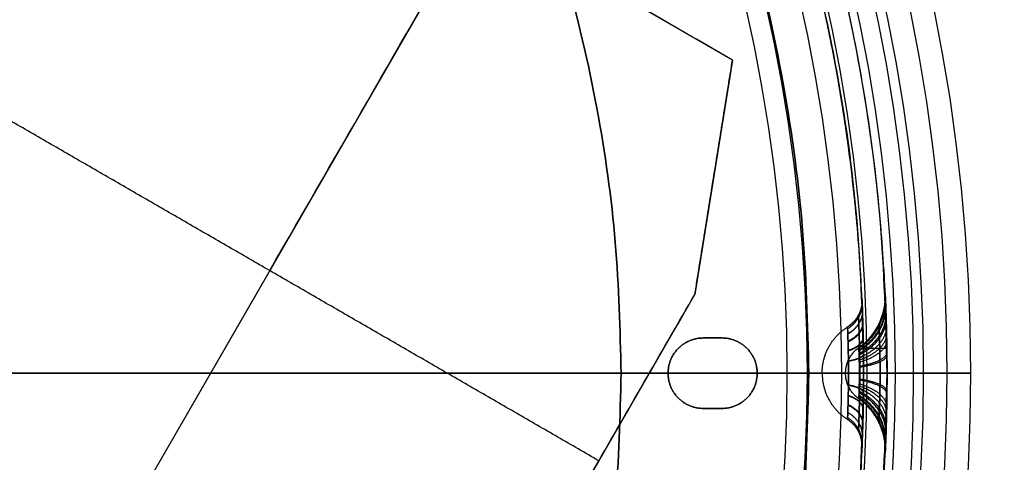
# Model space of a CAD drawing. Header units: millimetres. Extents: x -657 to 864, y -831 to 851.
# Tile 481 of 656: x 312 to 364, y -6 to 18. Entities that reach past the tile are written whole.
import ezdxf

# ---------------------------------------------------------------- set-up
doc = ezdxf.new("R2010")
doc.units = ezdxf.units.MM
doc.layers.add('Default', color=7, linetype='Continuous', true_color=0x000000)

# ---------------------------------------------------------------- blocks, each defined once
blk = doc.blocks.new('LED_DRIVER_CE')
at = {"layer": 'Default'}
for p, q in [((12, -17.5, -67.5), (12, 17.5, -67.5)), ((0, 0, -67.5), (0, 0, 69.55)), ((28, 0, -39.5), (28, 0, 39.5)), ((13.576, -17.5, -67.5), (13.576, -22.5, -52.5)), ((25.877, -20, -60), (0, -20, -60)), ((14, -22.5, 64.5), (14, -22.5, -52.5))]:
    blk.add_line(p, q, dxfattribs=at)
at = {"layer": 'Default', "extrusion": (0, -1, 0)}
blk.add_arc((-72, -39.5, -22.5), 100, 352.53041, 0, dxfattribs=at)
at = {"layer": 'Default', "extrusion": (0, 1, 0)}
for centre, end in [((72, -39.5), 196.2602), ((72, -39.5, -22.5), 187.46959)]:
    blk.add_arc(centre, 100, 180, end, dxfattribs=at)
at = {"layer": 'Default'}
for points, degree in [([(0, 22.5, -52.5), (0, 22.5, 6), (0, 22.5, 64.5)], 2), ([(28, -22.5, -39.5), (28, 0, -39.5), (28, 22.5, -39.5)], 2), ([(0, -17.5, -67.5), (0, 0, -67.5), (0, 17.5, -67.5)], 2), ([(24, -17.5, -67.5), (24, 0, -67.5), (24, 17.5, -67.5)], 2), ([(0, -17.5, -67.5), (12, -17.5, -67.5), (24, -17.5, -67.5)], 2), ([(0, -22.5, -52.5), (0, -20, -60), (0, -17.5, -67.5)], 2), ([(27.151, -22.5, -52.5), (26.486, -20.809, -57.573), (25.437, -19.142, -62.573), (24, -17.5, -67.5)], 3), ([(0, -22.5, 64.5), (0, -22.5, 6), (0, -22.5, -52.5)], 2), ([(0, -22.5, -52.5), (13.576, -22.5, -52.5), (27.151, -22.5, -52.5)], 2), ([(28, -22.5, 39.5), (28, -22.5), (28, -22.5, -39.5)], 2)]:
    blk.add_open_spline(points, degree=degree, dxfattribs=at)

msp = doc.modelspace()

# ---------------------------------------------------------------- linework, layer by layer
at = {"layer": 'Default', "color": 18, "true_color": 0x000000}
for centre, radius in [((267.302, -0.985, 786.549), 95), ((267.302, -0.985, 786.679), 93.757), ((267.302, -0.985, 786.81), 92.514), ((267.302, -0.985, 757.914), 91.99), ((267.302, -0.985, 772.657), 91.026), ((267.302, -0.985, 758.504), 89.539), ((267.302, -0.985, 755.319), 88.205), ((267.302, -0.985, 751.107), 86.395), ((267.302, -0.985, 753.396), 85.337)]:
    msp.add_circle(centre, radius, dxfattribs=at)
at = {"layer": 'Default'}
for points, knots in [([(270.052, 5.778, 715.19), (270.052, 5.777, 708.881), (270.472, 6.5, 696.59), (272.437, 9.881, 678.914), (275.629, 15.372, 662.584), (279.954, 22.814, 647.561), (285.321, 32.049, 633.795), (291.639, 42.921, 621.229), (298.914, 55.442, 609.662), (307.091, 69.516, 599.1), (315.99, 84.835, 589.659), (325.402, 101.039, 581.355), (335.222, 117.946, 574.096), (349.012, 141.694, 565.553), (367.11, 172.866, 557.079), (389.408, 211.286, 550.053), (411.684, 249.686, 545.787), (439.782, 298.154, 543.285), (466.514, 344.315, 544.731), (491.555, 387.633, 550.05), (508.388, 416.796, 555.443), (523.803, 443.55, 562.143), (537.807, 467.912, 570.013), (550.231, 489.592, 578.832), (560.915, 508.316, 588.315), (569.866, 524.1, 598.3), (577.137, 537.04, 608.774), (582.801, 547.249, 619.48), (587.02, 554.987, 630.152), (590.03, 560.65, 640.667), (592.043, 564.596, 650.953), (593.238, 567.117, 660.794), (593.817, 568.549, 669.983), (593.989, 569.241, 678.42), (593.92, 569.525, 687.182), (593.828, 569.71, 695.249), (593.754, 569.882, 702.03), (593.669, 570.04, 707.429), (593.56, 570.219, 712.057), (593.311, 570.568, 716.247), (592.849, 571.187, 719.092), (592.169, 572.095, 721.104), (591.445, 573.166, 722.593), (590.867, 574.18, 723.543), (590.512, 575.164, 724.156), (590.343, 575.954, 724.528), (590.472, 577.364, 724.878), (591.642, 578.745, 724.682), (592.546, 579.08, 724.253), (593.602, 579.31, 723.594), (594.731, 579.296, 722.553), (595.985, 579.178, 720.835), (596.731, 579.061, 719.181), (597.164, 578.994, 717.848), (597.517, 578.938, 716.542), (597.733, 578.904, 714.697), (597.905, 578.877, 712.108), (598.1, 578.846, 707.234), (598.27, 578.819, 697.982), (598.407, 578.797, 681.93), (598.545, 578.775, 643.554), (598.587, 578.769, 568.217), (598.584, 578.769, 500.683), (598.585, 578.769, 458.614)], [0, 0, 0, 0, 19.166347, 37.345825, 54.954558, 72.370873, 89.908435, 107.805034, 126.224324, 145.976692, 166.431036, 186.807677, 207.778751, 229.268214, 273.407993, 319.125231, 364.460938, 407.424912, 487.6605, 524.691246, 558.678114, 590.221097, 619.733243, 646.50472, 670.029984, 690.752989, 709.08372, 725.052973, 738.877126, 751.248855, 762.670754, 773.118348, 782.528469, 791.099544, 798.885664, 809.032598, 815.252649, 819.26215, 825.240898, 829.174786, 831.93651, 834.212401, 836.133095, 837.657278, 838.244426, 838.723814, 839.1054, 839.456503, 839.877265, 840.426564, 841.924296, 843.987177, 846.664454, 847.433932, 848.267751, 850.850825, 853.074127, 856.086596, 865.510645, 880.844208, 904.2473, 980.646685, 1106.851309, 1106.851309, 1106.851309, 1106.851309]), ([(268.052, 3.778, 715.19), (268.052, 3.777, 708.758), (268.48, 4.514, 696.208), (270.491, 7.973, 678.12), (273.759, 13.596, 661.399), (278.185, 21.211, 646.029), (283.665, 30.64, 631.975), (290.099, 41.713, 619.18), (297.487, 54.428, 607.436), (305.77, 68.685, 596.738), (314.764, 84.167, 587.196), (324.26, 100.516, 578.819), (334.154, 117.551, 571.506), (348.033, 141.452, 562.908), (366.223, 172.782, 554.392), (388.61, 211.357, 547.338), (410.961, 249.887, 543.058), (439.147, 298.505, 540.549), (465.969, 344.822, 541.999), (491.106, 388.307, 547.338), (508.012, 417.596, 552.754), (523.502, 444.481, 559.486), (537.587, 468.984, 567.401), (550.099, 490.819, 576.283), (560.882, 509.716, 585.852), (569.951, 525.706, 595.965), (577.353, 538.88, 606.625), (583.148, 549.324, 617.574), (587.486, 557.28, 628.543), (590.592, 563.125, 639.393), (592.673, 567.204, 650.024), (593.906, 569.806, 660.185), (594.501, 571.278, 669.638), (594.677, 571.985, 678.271), (594.607, 572.272, 687.141), (594.515, 572.456, 695.184), (594.44, 572.628, 701.969), (594.356, 572.786, 707.35), (594.248, 572.962, 711.943), (594.002, 573.307, 715.991), (593.599, 573.846, 718.425), (593.046, 574.586, 720.052), (592.481, 575.419, 721.208), (592.081, 576.142, 721.864), (591.906, 576.633, 722.165), (591.868, 576.888, 722.272), (591.896, 577.013, 722.293), (591.939, 577.068, 722.288), (592.058, 577.132, 722.24), (592.457, 577.225, 722.003), (593.211, 577.235, 721.338), (594.205, 577.137, 719.988), (594.855, 577.038, 718.564), (595.243, 576.977, 717.364), (595.543, 576.929, 716.266), (595.747, 576.897, 714.563), (595.916, 576.87, 712.024), (596.109, 576.84, 707.196), (596.279, 576.813, 697.963), (596.416, 576.791, 681.922), (596.554, 576.77, 643.553), (596.596, 576.763, 568.217), (596.593, 576.764, 500.683), (596.594, 576.764, 458.614)], [0, 0, 0, 0, 19.166347, 37.345825, 54.954558, 72.370873, 89.908435, 107.805034, 126.224324, 145.976692, 166.431036, 186.807677, 207.778751, 229.268214, 273.407993, 319.125231, 364.460938, 407.424912, 487.6605, 524.691246, 558.678114, 590.221097, 619.733243, 646.50472, 670.029984, 690.752989, 709.08372, 725.052973, 738.877126, 751.248855, 762.670754, 773.118348, 782.528469, 791.099544, 798.885664, 809.032598, 815.252649, 819.26215, 825.240898, 829.174786, 831.93651, 834.212401, 836.133095, 837.657278, 838.244426, 838.723814, 839.1054, 839.456503, 839.877265, 840.426564, 841.924296, 843.987177, 846.664454, 847.433932, 848.267751, 850.850825, 853.074127, 856.086596, 865.510645, 880.844208, 904.2473, 980.646685, 1106.851309, 1106.851309, 1106.851309, 1106.851309]), ([(272.052, 3.778, 715.19), (272.052, 3.777, 708.848), (272.474, 4.504, 696.488), (274.451, 7.905, 678.704), (277.663, 13.431, 662.27), (282.015, 20.919, 647.155), (287.412, 30.205, 633.313), (293.761, 41.131, 620.686), (301.066, 53.703, 609.072), (309.271, 67.826, 598.474), (318.195, 83.188, 589.006), (327.63, 99.43, 580.683), (337.469, 116.371, 573.41), (351.283, 140.16, 564.852), (369.405, 171.374, 556.366), (391.727, 209.836, 549.333), (414.023, 248.271, 545.063), (442.146, 296.779, 542.56), (468.902, 342.983, 544.006), (493.97, 386.347, 549.331), (510.823, 415.546, 554.73), (526.26, 442.336, 561.439), (540.286, 466.738, 569.322), (552.735, 488.463, 578.159), (563.448, 507.237, 587.667), (572.434, 523.081, 597.689), (579.743, 536.09, 608.219), (585.446, 546.368, 618.995), (589.699, 554.169, 629.754), (592.738, 559.886, 640.367), (594.77, 563.871, 650.754), (595.976, 566.415, 660.688), (596.56, 567.859, 669.953), (596.733, 568.555, 678.446), (596.664, 568.84, 687.236), (596.572, 569.024, 695.292), (596.497, 569.196, 702.083), (596.413, 569.354, 707.503), (596.301, 569.537, 712.182), (596.05, 569.89, 716.552), (595.51, 570.613, 719.921), (594.685, 571.716, 722.361), (593.839, 572.963, 724.09), (593.208, 574.091, 725.128), (592.878, 575.006, 725.695), (592.765, 575.631, 725.974), (592.848, 576.316, 726.132), (593.321, 576.874, 726.054), (593.951, 577.164, 725.778), (594.942, 577.374, 725.165), (596.242, 577.374, 723.985), (597.713, 577.23, 721.967), (598.583, 577.095, 720.031), (599.075, 577.018, 718.522), (599.502, 576.951, 716.924), (599.734, 576.914, 714.883), (599.911, 576.886, 712.224), (600.108, 576.855, 707.286), (600.279, 576.828, 698.009), (600.416, 576.806, 681.942), (600.554, 576.784, 643.556), (600.596, 576.778, 568.217), (600.593, 576.778, 500.683), (600.594, 576.778, 458.614)], [0, 0, 0, 0, 19.166347, 37.345825, 54.954558, 72.370873, 89.908435, 107.805034, 126.224324, 145.976692, 166.431036, 186.807677, 207.778751, 229.268214, 273.407993, 319.125231, 364.460938, 407.424912, 487.6605, 524.691246, 558.678114, 590.221097, 619.733243, 646.50472, 670.029984, 690.752989, 709.08372, 725.052973, 738.877126, 751.248855, 762.670754, 773.118348, 782.528469, 791.099544, 798.885664, 809.032598, 815.252649, 819.26215, 825.240898, 829.174786, 831.93651, 834.212401, 836.133095, 837.657278, 838.244426, 838.723814, 839.1054, 839.456503, 839.877265, 840.426564, 841.924296, 843.987177, 846.664454, 847.433932, 848.267751, 850.850825, 853.074127, 856.086596, 865.510645, 880.844208, 904.2473, 980.646685, 1106.851309, 1106.851309, 1106.851309, 1106.851309]), ([(270.052, 1.778, 715.19), (270.052, 1.777, 708.725), (270.483, 2.518, 696.106), (272.505, 5.997, 677.91), (275.793, 11.655, 661.085), (280.246, 19.316, 645.623), (285.756, 28.797, 631.493), (292.221, 39.922, 618.638), (299.639, 52.689, 606.846), (307.95, 66.994, 596.112), (316.969, 82.52, 586.544), (326.488, 98.907, 578.147), (336.401, 115.976, 570.819), (350.304, 139.917, 562.207), (368.518, 171.289, 553.679), (390.93, 209.906, 546.619), (413.301, 248.47, 542.335), (441.51, 297.128, 539.824), (468.357, 343.489, 541.274), (493.521, 387.019, 546.619), (510.447, 416.343, 552.041), (525.958, 443.264, 558.783), (540.066, 467.807, 566.71), (552.604, 489.687, 575.61), (563.415, 508.634, 585.204), (572.518, 524.684, 595.354), (579.959, 537.926, 606.069), (585.792, 548.44, 617.089), (590.165, 556.46, 628.146), (593.3, 562.358, 639.093), (595.4, 566.475, 649.825), (596.644, 569.101, 660.079), (597.244, 570.585, 669.608), (597.421, 571.296, 678.296), (597.35, 571.583, 687.196), (597.258, 571.767, 695.226), (597.184, 571.939, 702.022), (597.099, 572.097, 707.425), (596.989, 572.277, 712.068), (596.74, 572.627, 716.296), (596.26, 573.269, 719.253), (595.563, 574.204, 721.309), (594.876, 575.213, 722.705), (594.422, 576.05, 723.449), (594.273, 576.471, 723.704), (594.29, 576.562, 723.717), (594.272, 575.961, 723.547), (593.619, 575.193, 723.66), (593.464, 575.214, 723.765), (593.797, 575.285, 723.573), (594.721, 575.309, 722.77), (595.933, 575.186, 721.119), (596.707, 575.069, 719.414), (597.154, 574.998, 718.037), (597.528, 574.939, 716.648), (597.748, 574.904, 714.749), (597.922, 574.877, 712.14), (598.118, 574.846, 707.248), (598.288, 574.819, 697.99), (598.425, 574.797, 681.934), (598.563, 574.775, 643.555), (598.605, 574.769, 568.217), (598.602, 574.769, 500.683), (598.602, 574.769, 458.614)], [0, 0, 0, 0, 19.166347, 37.345825, 54.954558, 72.370873, 89.908435, 107.805034, 126.224324, 145.976692, 166.431036, 186.807677, 207.778751, 229.268214, 273.407993, 319.125231, 364.460938, 407.424912, 487.6605, 524.691246, 558.678114, 590.221097, 619.733243, 646.50472, 670.029984, 690.752989, 709.08372, 725.052973, 738.877126, 751.248855, 762.670754, 773.118348, 782.528469, 791.099544, 798.885664, 809.032598, 815.252649, 819.26215, 825.240898, 829.174786, 831.93651, 834.212401, 836.133095, 837.657278, 838.244426, 838.723814, 839.1054, 839.456503, 839.877265, 840.426564, 841.924296, 843.987177, 846.664454, 847.433932, 848.267751, 850.850825, 853.074127, 856.086596, 865.510645, 880.844208, 904.2473, 980.646685, 1106.851309, 1106.851309, 1106.851309, 1106.851309]), ([(356.404, 2.076, 771.949), (356.404, 2.076, 771.602), (356.407, 1.997, 770.911), (356.421, 1.655, 769.964), (356.439, 1.14, 769.199), (356.455, 0.517, 768.647), (356.467, -0.195, 768.292), (356.47, -0.713, 768.207), (356.47, -0.985, 768.207)], [0, 0, 0, 0, 0.1789556, 0.3555622, 0.5266229, 0.681054, 0.8312041, 0.9999999, 0.9999999, 0.9999999, 0.9999999]), ([(356.47, -0.985, 775.69), (356.47, -0.985, 775.69), (356.47, -0.718, 775.69), (356.467, -0.189, 775.605), (356.455, 0.545, 775.236), (356.438, 1.173, 774.66), (356.421, 1.671, 773.895), (356.407, 1.999, 772.972), (356.404, 2.076, 772.292), (356.404, 2.076, 771.949)], [0, 0, 0, 0, 0, 0.165436, 0.326281, 0.487604, 0.650295, 0.822545, 1, 1, 1, 1]), ([(357.541, -0.985, 775.088), (357.541, -0.752, 775.088), (357.538, -0.289, 775.011), (357.526, 0.349, 774.681), (357.511, 0.881, 774.174), (357.495, 1.285, 773.527), (357.484, 1.544, 772.772), (357.481, 1.604, 772.225), (357.481, 1.604, 771.949), (357.481, 1.604, 771.949)], [0, 0, 0, 0, 0.169445, 0.335993, 0.501092, 0.662558, 0.82875, 1, 1, 1, 1, 1]), ([(357.481, 1.604, 771.949), (357.481, 1.604, 771.705), (357.483, 1.557, 771.22), (357.493, 1.35, 770.529), (357.506, 1.021, 769.921), (357.519, 0.601, 769.436), (357.53, 0.125, 769.088), (357.539, -0.405, 768.863), (357.541, -0.785, 768.809), (357.541, -0.985, 768.809), (357.541, -0.985, 768.809)], [0, 0, 0, 0, 0.150561, 0.299578, 0.449582, 0.593137, 0.724316, 0.854238, 1, 1, 1, 1, 1]), ([(356.47, -0.985, 768.207), (356.47, -0.985, 768.207), (356.47, -1.253, 768.207), (356.467, -1.782, 768.292), (356.455, -2.515, 768.661), (356.438, -3.142, 769.236), (356.421, -3.64, 770), (356.407, -3.969, 770.922), (356.404, -4.047, 771.604), (356.404, -4.047, 771.949)], [0, 0, 0, 0, 0, 0.165575, 0.326175, 0.48729, 0.649634, 0.821931, 1, 1, 1, 1]), ([(356.404, -4.047, 771.949), (356.404, -4.047, 772.292), (356.407, -3.969, 772.977), (356.421, -3.632, 773.918), (356.439, -3.122, 774.686), (356.455, -2.498, 775.244), (356.467, -1.782, 775.604), (356.47, -1.26, 775.69), (356.47, -0.985, 775.69)], [0, 0, 0, 0, 0.1774541, 0.3522828, 0.5230916, 0.6784824, 0.8298659, 0.9999999, 0.9999999, 0.9999999, 0.9999999]), ([(357.481, -3.574, 771.949), (357.481, -3.574, 772.189), (357.483, -3.529, 772.67), (357.492, -3.326, 773.355), (357.505, -3.001, 773.962), (357.519, -2.583, 774.45), (357.53, -2.106, 774.804), (357.539, -1.572, 775.033), (357.541, -1.188, 775.088), (357.541, -0.985, 775.088), (357.541, -0.985, 775.088)], [0.0000001, 0.0000001, 0.0000001, 0.0000001, 0.1490898, 0.2965662, 0.4454866, 0.589341, 0.7216324, 0.8527715, 1, 1.0000001, 1.0000001, 1.0000001, 1.0000001]), ([(357.541, -0.985, 768.809), (357.541, -1.218, 768.809), (357.538, -1.682, 768.886), (357.526, -2.319, 769.216), (357.511, -2.851, 769.722), (357.495, -3.255, 770.369), (357.484, -3.514, 771.123), (357.481, -3.574, 771.671), (357.481, -3.574, 771.949), (357.481, -3.574, 771.949)], [0.0000001, 0.0000001, 0.0000001, 0.0000001, 0.1695883, 0.33597, 0.5009733, 0.6620893, 0.8281815, 1, 1.0000001, 1.0000001, 1.0000001, 1.0000001]), ([(270.052, -3.748, 715.19), (270.052, -3.748, 708.957), (270.455, -4.451, 696.563), (272.383, -7.813, 678.556), (275.594, -13.412, 661.68), (279.962, -21.027, 646.17), (285.38, -30.474, 631.99), (294.006, -45.512, 614.524), (307.042, -68.234, 595.83), (325.05, -99.618, 578.192), (345.005, -134.387, 564.465), (366.146, -171.209, 554.278), (387.823, -208.952, 547.17), (409.527, -246.726, 542.711), (437.316, -295.063, 539.87), (464.01, -341.444, 540.955), (489.133, -385.021, 545.895), (506.167, -414.526, 551.041), (521.786, -441.532, 557.504), (535.928, -465.931, 565.064), (548.609, -487.748, 573.548), (559.836, -506.99, 582.849), (569.528, -523.51, 592.812), (577.587, -537.136, 603.302), (584.083, -547.994, 614.116), (589.168, -556.369, 625.077), (592.984, -562.519, 635.944), (595.721, -566.793, 646.526), (597.583, -569.555, 656.684), (598.758, -571.142, 666.322), (599.42, -571.87, 675.269), (599.701, -572.038, 682.168), (599.922, -572.07, 689.924), (600.107, -572.092, 697.124), (600.342, -572.11, 705.266), (600.542, -572.109, 710.319), (600.82, -572.087, 713.806), (601.107, -572.057, 716.076), (601.58, -572.002, 718.146), (602.485, -571.892, 719.945), (603.492, -571.806, 721.205), (604.319, -571.8, 721.915), (604.802, -571.864, 722.226), (604.987, -571.912, 722.32), (604.916, -571.929, 722.273), (604.558, -571.494, 722.22), (604.551, -571.112, 722.338), (604.561, -571.211, 722.319), (604.29, -571.784, 721.845), (603.747, -572.583, 720.704), (603.116, -573.393, 718.808), (602.684, -573.92, 716.598), (602.444, -574.218, 714.064), (602.29, -574.408, 711.014), (602.176, -574.549, 706.658), (602.096, -574.648, 700.626), (602.025, -574.736, 689.224), (601.995, -574.772, 668.322), (601.998, -574.768, 650.074), (601.998, -574.769, 638.614)], [0, 0, 0, 0, 18.477413, 36.684788, 54.308098, 71.725463, 89.253477, 107.134019, 144.54267, 184.513527, 226.857931, 270.926879, 314.966688, 358.754811, 401.971557, 482.076889, 518.795522, 553.180301, 585.137391, 614.047248, 640.429254, 664.620091, 686.02174, 704.660747, 720.904805, 735.19762, 747.938547, 759.252401, 769.610466, 779.311155, 788.182825, 796.172215, 799.801994, 811.38672, 817.793026, 824.263983, 826.621695, 828.530755, 831.43285, 833.761452, 835.725289, 837.320485, 837.965438, 838.494212, 838.913365, 839.264513, 839.638636, 840.100615, 841.412258, 843.281168, 845.732434, 848.845745, 850.95289, 853.962896, 858.234963, 864.157792, 872.117612, 892.495176, 926.871608, 926.871608, 926.871608, 926.871608])]:
    msp.add_open_spline(points, degree=3, knots=knots, dxfattribs=at)
for points, degree in [([(270.052, 3.778, 715.19), (270.052, 3.778, 590), (436.807, 290.634, 510), (596.807, 567.763, 590), (595.386, 571.115, 703.961), (595.386, 571.115, 721.161), (590.162, 578.103, 725.711), (598.594, 576.769, 721.161), (598.594, 576.769, 704.761), (598.594, 576.769, 458.614)], 3), ([(357.909, -0.985, 776.926), (357.909, -0.603, 776.926), (357.904, 0.128, 776.805), (357.886, 1.147, 776.3), (357.861, 2.018, 775.495), (357.836, 2.662, 774.505), (357.817, 3.099, 773.29), (357.812, 3.203, 772.412), (357.812, 3.203, 771.949)], 3), ([(357.812, 3.203, 771.949), (357.812, 3.203, 771.547), (357.816, 3.122, 770.769), (357.831, 2.783, 769.672), (357.853, 2.225, 768.679), (357.876, 1.515, 767.907), (357.893, 0.779, 767.399), (357.905, -0.007, 767.071), (357.909, -0.645, 766.971), (357.909, -0.985, 766.971)], 3), ([(356.589, 2.909, 771.949), (356.589, 2.909, 771.495), (356.593, 2.805, 770.632), (356.612, 2.362, 769.424), (356.635, 1.667, 768.432), (356.655, 0.899, 767.786), (356.669, 0.072, 767.373), (356.674, -0.615, 767.245), (356.674, -0.985, 767.245)], 3), ([(356.674, -0.985, 776.653), (356.674, -0.635, 776.653), (356.67, 0.033, 776.541), (356.654, 0.948, 776.091), (356.633, 1.748, 775.368), (356.611, 2.369, 774.444), (356.593, 2.807, 773.256), (356.589, 2.909, 772.401), (356.589, 2.909, 771.949)], 3), ([(355.88, -0.985, 774.942), (355.88, -0.771, 774.942), (355.877, -0.347, 774.871), (355.868, 0.222, 774.585), (355.854, 0.722, 774.125), (355.841, 1.11, 773.536), (355.83, 1.384, 772.783), (355.827, 1.447, 772.23), (355.827, 1.447, 771.949)], 3), ([(355.827, 1.447, 771.949), (355.827, 1.447, 771.667), (355.83, 1.382, 771.108), (355.841, 1.105, 770.343), (355.856, 0.671, 769.711), (355.868, 0.191, 769.3), (355.877, -0.323, 769.037), (355.88, -0.758, 768.955), (355.88, -0.985, 768.955)], 3), ([(348.231, 0.868, 786.549), (348.725, 0.868, 786.549), (349.219, 0.868, 786.549)], 2), ([(348.231, 0.868, 785.049), (348.725, 0.868, 785.049), (349.219, 0.868, 785.049)], 2), ([(348.231, 0.868, 786.549), (348.231, 0.868, 785.799), (348.231, 0.868, 785.049)], 2), ([(349.219, 0.868, 785.799), (348.725, 0.868, 785.799), (348.231, 0.868, 785.799)], 2), ([(348.725, 0.868, 785.049), (348.725, 0.868, 785.799), (348.725, 0.868, 786.549)], 2), ([(349.219, 0.868, 785.049), (349.219, 0.868, 785.799), (349.219, 0.868, 786.549)], 2), ([(356.454, -0.985, 773.608), (356.454, -0.865, 773.608), (356.452, -0.626, 773.568), (356.447, -0.301, 773.399), (356.438, -0.021, 773.131), (356.431, 0.186, 772.8), (356.425, 0.326, 772.397), (356.423, 0.36, 772.1), (356.423, 0.36, 771.949)], 3), ([(356.423, 0.36, 771.949), (356.423, 0.36, 771.817), (356.424, 0.334, 771.554), (356.429, 0.225, 771.19), (356.436, 0.046, 770.859), (356.443, -0.182, 770.602), (356.449, -0.419, 770.432), (356.453, -0.67, 770.323), (356.454, -0.877, 770.289), (356.454, -0.985, 770.289)], 3), ([(356.664, 0.335, 764.549), (357.282, 0.335, 764.549), (357.9, 0.335, 764.549)], 2), ([(343.906, -0.985, 785.049), (343.906, -0.985, 785.799), (343.906, -0.985, 786.549)], 2), ([(343.906, -0.985, 786.549), (345.142, -0.985, 786.549), (346.377, -0.985, 786.549)], 2), ([(343.906, -0.985, 785.049), (345.142, -0.985, 785.049), (346.377, -0.985, 785.049)], 2), ([(346.377, -0.985, 785.049), (346.377, -0.985, 785.799), (346.377, -0.985, 786.549)], 2), ([(351.073, -0.985, 786.549), (352.432, -0.985, 786.549), (353.791, -0.985, 786.549)], 2), ([(351.073, -0.985, 785.049), (352.432, -0.985, 785.049), (353.791, -0.985, 785.049)], 2), ([(351.073, -0.985, 785.049), (351.073, -0.985, 785.799), (351.073, -0.985, 786.549)], 2), ([(355.88, -0.985, 768.955), (355.88, -1.2, 768.955), (355.877, -1.624, 769.027), (355.868, -2.192, 769.312), (355.854, -2.692, 769.771), (355.841, -3.079, 770.358), (355.83, -3.354, 771.111), (355.827, -3.418, 771.665), (355.827, -3.418, 771.949)], 3), ([(355.827, -3.418, 771.949), (355.827, -3.418, 772.228), (355.83, -3.354, 772.783), (355.841, -3.083, 773.539), (355.856, -2.653, 774.175), (355.868, -2.171, 774.592), (355.877, -1.653, 774.859), (355.88, -1.215, 774.942), (355.88, -0.985, 774.942)], 3), ([(356.423, -2.331, 771.949), (356.423, -2.331, 772.079), (356.424, -2.305, 772.339), (356.429, -2.199, 772.7), (356.436, -2.022, 773.03), (356.443, -1.795, 773.29), (356.449, -1.557, 773.462), (356.453, -1.303, 773.574), (356.454, -1.095, 773.608), (356.454, -0.985, 773.608)], 3), ([(356.454, -0.985, 770.289), (356.454, -1.106, 770.289), (356.452, -1.345, 770.33), (356.447, -1.67, 770.498), (356.438, -1.95, 770.766), (356.431, -2.156, 771.096), (356.425, -2.297, 771.498), (356.423, -2.331, 771.796), (356.423, -2.331, 771.949)], 3), ([(356.674, -0.985, 767.245), (356.674, -1.336, 767.245), (356.67, -2.005, 767.357), (356.654, -2.918, 767.806), (356.633, -3.718, 768.528), (356.611, -4.337, 769.448), (356.593, -4.777, 770.636), (356.589, -4.88, 771.494), (356.589, -4.88, 771.949)], 3), ([(356.589, -4.88, 771.949), (356.589, -4.88, 772.398), (356.593, -4.777, 773.255), (356.611, -4.344, 774.449), (356.635, -3.655, 775.446), (356.655, -2.884, 776.102), (356.669, -2.051, 776.522), (356.674, -1.358, 776.653), (356.674, -0.985, 776.653)], 3), ([(356.674, -0.985, 781.549), (356.674, -0.985, 779.101), (356.674, -0.985, 776.653)], 2), ([(356.674, -0.985, 767.245), (356.674, -0.985, 765.897), (356.674, -0.985, 764.549)], 2), ([(357.812, -5.173, 771.949), (357.812, -5.173, 772.347), (357.816, -5.094, 773.117), (357.831, -4.762, 774.203), (357.852, -4.214, 775.192), (357.875, -3.507, 775.972), (357.893, -2.766, 776.489), (357.905, -1.974, 776.824), (357.909, -1.33, 776.926), (357.909, -0.985, 776.926)], 3), ([(357.909, -0.985, 766.971), (357.909, -1.369, 766.971), (357.904, -2.101, 767.092), (357.886, -3.117, 767.597), (357.861, -3.988, 768.402), (357.836, -4.63, 769.389), (357.817, -5.068, 770.601), (357.812, -5.173, 771.483), (357.812, -5.173, 771.949)], 3), ([(357.909, -0.985, 766.971), (357.909, -0.985, 765.76), (357.909, -0.985, 764.549)], 2), ([(357.909, -0.985, 781.549), (357.909, -0.985, 779.237), (357.909, -0.985, 776.926)], 2), ([(349.219, -2.839, 786.549), (348.725, -2.839, 786.549), (348.231, -2.839, 786.549)], 2), ([(349.219, -2.839, 785.049), (348.725, -2.839, 785.049), (348.231, -2.839, 785.049)], 2), ([(348.231, -2.839, 786.549), (348.231, -2.839, 785.799), (348.231, -2.839, 785.049)], 2), ([(348.231, -2.839, 785.799), (348.725, -2.839, 785.799), (349.219, -2.839, 785.799)], 2), ([(348.725, -2.839, 785.049), (348.725, -2.839, 785.799), (348.725, -2.839, 786.549)], 2), ([(349.219, -2.839, 786.549), (349.219, -2.839, 785.799), (349.219, -2.839, 785.049)], 2)]:
    msp.add_open_spline(points, degree=degree, dxfattribs=at)
for points, knots in [([(357.909, -0.985, 781.549), (357.909, 89.622, 781.549), (267.302, 89.622, 781.549), (176.696, 89.622, 781.549), (176.696, -0.985, 781.549)], [0, 0, 0, 164.933614, 164.933614, 329.867229, 329.867229, 329.867229]), ([(177.931, -0.985, 781.549), (177.931, 88.386, 781.549), (267.302, 88.386, 781.549), (356.674, 88.386, 781.549), (356.674, -0.985, 781.549)], [0, 0, 0, 170.431401, 170.431401, 340.862803, 340.862803, 340.862803]), ([(353.791, -0.985, 786.549), (353.791, 85.503, 786.549), (267.302, 85.503, 786.549), (180.814, 85.503, 786.549), (180.814, -0.985, 786.549)], [0, 0, 0, 164.933614, 164.933614, 329.867229, 329.867229, 329.867229]), ([(180.814, -0.985, 785.049), (180.814, 85.503, 785.049), (267.302, 85.503, 785.049), (353.791, 85.503, 785.049), (353.791, -0.985, 785.049)], [0, 0, 0, 164.933614, 164.933614, 329.867229, 329.867229, 329.867229]), ([(353.791, -0.985, 786.549), (353.791, 85.503, 786.549), (267.302, 85.503, 786.549), (180.814, 85.503, 786.549), (180.814, -0.985, 786.549)], [0, 0, 0, 164.933614, 164.933614, 329.867229, 329.867229, 329.867229]), ([(190.698, -0.985, 786.549), (190.698, 75.619, 786.549), (267.302, 75.619, 786.549), (343.906, 75.619, 786.549), (343.906, -0.985, 786.549)], [0, 0, 0, 146.084058, 146.084058, 292.168117, 292.168117, 292.168117]), ([(190.698, -0.985, 785.049), (190.698, 75.619, 785.049), (267.302, 75.619, 785.049), (343.906, 75.619, 785.049), (343.906, -0.985, 785.049)], [-292.168117, -292.168117, -292.168117, -146.084058, -146.084058, 0, 0, 0]), ([(343.906, -0.985, 785.799), (343.906, 75.619, 785.799), (267.302, 75.619, 785.799), (190.698, 75.619, 785.799), (190.698, -0.985, 785.799)], [146.084058, 146.084058, 146.084058, 292.168117, 292.168117, 438.252175, 438.252175, 438.252175]), ([(348.231, -2.839, 786.549), (346.377, -2.839, 786.549), (346.377, -0.985, 786.549), (346.377, 0.868, 786.549), (348.231, 0.868, 786.549)], [0, 0, 0, 3.534292, 3.534292, 7.068583, 7.068583, 7.068583]), ([(348.231, -2.839, 785.049), (346.377, -2.839, 785.049), (346.377, -0.985, 785.049), (346.377, 0.868, 785.049), (348.231, 0.868, 785.049)], [-7.068583, -7.068583, -7.068583, -3.534292, -3.534292, 0, 0, 0]), ([(348.231, 0.868, 785.799), (346.377, 0.868, 785.799), (346.377, -0.985, 785.799), (346.377, -2.839, 785.799), (348.231, -2.839, 785.799)], [1.570796, 1.570796, 1.570796, 3.141593, 3.141593, 4.712389, 4.712389, 4.712389]), ([(349.219, 0.868, 786.549), (351.073, 0.868, 786.549), (351.073, -0.985, 786.549), (351.073, -2.839, 786.549), (349.219, -2.839, 786.549)], [0, 0, 0, 3.534292, 3.534292, 7.068583, 7.068583, 7.068583]), ([(349.219, 0.868, 785.049), (351.073, 0.868, 785.049), (351.073, -0.985, 785.049), (351.073, -2.839, 785.049), (349.219, -2.839, 785.049)], [-7.068583, -7.068583, -7.068583, -3.534292, -3.534292, 0, 0, 0]), ([(349.219, -2.839, 785.799), (351.073, -2.839, 785.799), (351.073, -0.985, 785.799), (351.073, 0.868, 785.799), (349.219, 0.868, 785.799)], [1.570796, 1.570796, 1.570796, 3.141593, 3.141593, 4.712389, 4.712389, 4.712389]), ([(176.696, -0.985, 781.549), (176.696, -91.592, 781.549), (267.302, -91.592, 781.549), (357.909, -91.592, 781.549), (357.909, -0.985, 781.549)], [329.867229, 329.867229, 329.867229, 494.800843, 494.800843, 659.734457, 659.734457, 659.734457]), ([(356.674, -0.985, 781.549), (356.674, -90.357, 781.549), (267.302, -90.357, 781.549), (177.931, -90.357, 781.549), (177.931, -0.985, 781.549)], [0, 0, 0, 170.431401, 170.431401, 340.862803, 340.862803, 340.862803]), ([(180.814, -0.985, 786.549), (180.814, -87.474, 786.549), (267.302, -87.474, 786.549), (353.791, -87.474, 786.549), (353.791, -0.985, 786.549)], [0, 0, 0, 164.933614, 164.933614, 329.867229, 329.867229, 329.867229]), ([(353.791, -0.985, 785.049), (353.791, -87.474, 785.049), (267.302, -87.474, 785.049), (180.814, -87.474, 785.049), (180.814, -0.985, 785.049)], [0, 0, 0, 164.933614, 164.933614, 329.867229, 329.867229, 329.867229]), ([(180.814, -0.985, 785.049), (180.814, -87.474, 785.049), (267.302, -87.474, 785.049), (353.791, -87.474, 785.049), (353.791, -0.985, 785.049)], [329.867229, 329.867229, 329.867229, 494.800843, 494.800843, 659.734457, 659.734457, 659.734457]), ([(343.906, -0.985, 785.049), (343.906, -77.589, 785.049), (267.302, -77.589, 785.049), (190.698, -77.589, 785.049), (190.698, -0.985, 785.049)], [-292.168117, -292.168117, -292.168117, -146.084058, -146.084058, 0, 0, 0]), ([(343.906, -0.985, 786.549), (343.906, -77.589, 786.549), (267.302, -77.589, 786.549), (190.698, -77.589, 786.549), (190.698, -0.985, 786.549)], [0, 0, 0, 146.084058, 146.084058, 292.168117, 292.168117, 292.168117]), ([(190.698, -0.985, 785.799), (190.698, -77.589, 785.799), (267.302, -77.589, 785.799), (343.906, -77.589, 785.799), (343.906, -0.985, 785.799)], [146.084058, 146.084058, 146.084058, 292.168117, 292.168117, 438.252175, 438.252175, 438.252175])]:
    msp.add_rational_spline(points, [1, 0.707106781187, 1, 0.707106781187, 1], degree=2, knots=knots, dxfattribs=at)
for points, weights, degree in [([(357.817, 3.099, 773.049), (356.955, 22.217, 773.049), (348.434, 39.353, 773.049)], [0.982077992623, 0.907683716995, 0.876351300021], 2), ([(356.593, 2.801, 773.049), (355.792, 21.692, 773.049), (347.409, 38.64, 773.049)], [0.983114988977, 0.908248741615, 0.876643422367], 2), ([(357.909, -0.985, 764.549), (357.909, 18.542, 764.549), (349.866, 36.336, 764.549)], [1, 0.977555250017, 1], 2), ([(356.674, -0.985, 764.549), (356.674, 18.156, 764.549), (348.834, 35.618, 764.549)], [1, 0.977823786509, 1], 2), ([(356.423, 0.36, 771.949), (357.896, 1.401, 771.949), (357.812, 3.203, 771.949)], [1, 0.877169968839, 1], 2), ([(357.812, 3.203, 771.949), (357.865, 2.055, 771.949), (357.361, 1.023, 771.949), (356.423, 0.36, 771.949)], [1.06543365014, 0.978188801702, 0.978188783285, 1.0654335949], 3), ([(356.589, 2.909, 771.949), (356.63, 1.958, 771.949), (355.827, 1.447, 771.949)], [1, 0.865821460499, 1], 2), ([(356.589, 2.909, 771.949), (356.615, 2.306, 771.949), (356.336, 1.771, 771.949), (355.827, 1.447, 771.949)], [1.07191392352, 0.976028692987, 0.976028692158, 1.07191392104], 3), ([(356.595, 2.759, 773.24), (356.619, 2.18, 773.041), (356.339, 1.666, 772.87), (355.831, 1.354, 772.77)], [1.07128130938, 0.976029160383, 0.976240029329, 1.07191391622], 3), ([(356.595, 2.757, 770.646), (356.619, 2.178, 770.847), (356.34, 1.664, 771.02), (355.831, 1.352, 771.12)], [1.07138443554, 0.976029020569, 0.976205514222, 1.0719139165], 3), ([(357.818, 3.086, 770.781), (357.868, 1.971, 771.103), (357.362, 0.968, 771.385), (356.425, 0.322, 771.559)], [1.06509433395, 0.978188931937, 0.978302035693, 1.06543364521], 3), ([(357.819, 3.051, 773.273), (357.868, 1.946, 772.908), (357.362, 0.951, 772.587), (356.425, 0.311, 772.39)], [1.06493362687, 0.978189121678, 0.978355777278, 1.06543359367], 3), ([(357.832, 2.747, 769.689), (357.874, 1.726, 770.311), (357.365, 0.807, 770.858), (356.429, 0.213, 771.195)], [1.06414572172, 0.978190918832, 0.97862022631, 1.06543364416], 3), ([(357.837, 2.627, 774.467), (357.876, 1.639, 773.774), (357.366, 0.75, 773.165), (356.431, 0.175, 772.788)], [1.063796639, 0.978192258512, 0.978737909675, 1.06543359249], 3), ([(356.612, 2.338, 774.4), (356.631, 1.825, 774.024), (356.349, 1.369, 773.698), (355.841, 1.091, 773.509)], [1.07011646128, 0.976032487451, 0.976631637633, 1.07191391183], 3), ([(356.613, 2.32, 769.46), (356.631, 1.809, 769.842), (356.349, 1.356, 770.172), (355.842, 1.079, 770.365)], [1.07011875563, 0.976032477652, 0.976630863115, 1.07191391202], 3), ([(357.853, 2.199, 768.716), (357.884, 1.33, 769.604), (357.37, 0.546, 770.385), (356.436, 0.038, 770.871)], [1.06278310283, 0.978197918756, 0.979081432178, 1.0654336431], 3), ([(356.633, 1.718, 775.335), (356.645, 1.302, 774.817), (356.361, 0.931, 774.367), (355.854, 0.704, 774.103)], [1.06869750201, 0.976040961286, 0.977113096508, 1.07191390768], 3), ([(356.635, 1.655, 768.49), (356.647, 1.248, 769.019), (356.362, 0.886, 769.478), (355.856, 0.664, 769.748)], [1.06855976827, 0.976042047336, 0.977160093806, 1.07191390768], 3), ([(357.861, 1.98, 775.464), (357.887, 1.171, 774.499), (357.371, 0.442, 773.65), (356.438, -0.033, 773.121)], [1.06232040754, 0.978201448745, 0.979239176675, 1.06543359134], 3), ([(354.491, -0.985, 771.949), (354.491, 0.598, 771.949), (355.827, 1.447, 771.949)], [1, 0.876520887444, 1], 2), ([(357.875, 1.511, 767.952), (357.893, 0.83, 769.048), (357.374, 0.217, 770.012), (356.443, -0.184, 770.616)], [1.06138735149, 0.978210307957, 0.979559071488, 1.06543364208], 3), ([(357.885, 1.122, 776.25), (357.898, 0.548, 775.071), (357.377, 0.031, 774.034), (356.446, -0.308, 773.382)], [1.06078257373, 0.978217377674, 0.979767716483, 1.06543359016], 3), ([(356.653, 0.929, 776.046), (356.659, 0.634, 775.42), (356.372, 0.372, 774.877), (355.867, 0.21, 774.556)], [1.06721908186, 0.97605510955, 0.977620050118, 1.07191390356], 3), ([(356.654, 0.89, 767.824), (356.66, 0.601, 768.454), (356.373, 0.344, 769.001), (355.868, 0.186, 769.325)], [1.06729772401, 0.976054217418, 0.977592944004, 1.07191390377], 3), ([(357.892, 0.771, 767.429), (357.901, 0.293, 768.667), (357.378, -0.138, 769.757), (356.449, -0.421, 770.442)], [1.06032297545, 0.978223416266, 0.979926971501, 1.06543364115], 3), ([(355.726, -0.985, 771.949), (355.726, -0.132, 771.949), (356.423, 0.36, 771.949)], [1, 0.888035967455, 1], 2), ([(356.668, 0.038, 767.409), (356.67, -0.119, 768.101), (356.381, -0.259, 768.703), (355.876, -0.346, 769.06)], [1.06629350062, 0.976066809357, 0.977940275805, 1.07191389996], 3), ([(356.668, 0.018, 776.494), (356.67, -0.136, 775.801), (356.381, -0.273, 775.198), (355.876, -0.358, 774.841)], [1.06617869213, 0.976068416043, 0.97798015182, 1.07191389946], 3), ([(357.903, 0.115, 776.751), (357.906, -0.184, 775.437), (357.381, -0.454, 774.28), (356.452, -0.632, 773.55)], [1.05966803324, 0.978233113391, 0.980154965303, 1.06543358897], 3), ([(357.904, -0.035, 767.1), (357.907, -0.294, 768.426), (357.381, -0.527, 769.595), (356.452, -0.68, 770.333)], [1.05961562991, 0.978233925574, 0.980173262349, 1.06543364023], 3), ([(356.674, -0.985, 764.549), (356.674, -18.681, 764.549), (349.93, -35.042, 764.549)], [1, 0.980955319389, 1], 2), ([(351.01, -35.665, 764.549), (357.909, -19.012, 764.549), (357.909, -0.985, 764.549)], [1, 0.980778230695, 1], 2), ([(357.909, -0.985, 781.549), (357.909, -0.985, 786.549), (353.791, -0.985, 786.549)], [1, 0.707106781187, 1], 2), ([(356.674, -0.985, 781.549), (356.674, -0.985, 785.049), (353.791, -0.985, 785.049)], [1, 0.707106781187, 1], 2), ([(354.491, -0.985, 771.949), (354.491, -2.569, 771.949), (355.827, -3.418, 771.949)], [1, 0.876520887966, 1], 2), ([(354.491, -0.985, 771.949), (354.491, -0.985, 773.92), (355.88, -0.985, 774.942)], [1, 0.810801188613, 0.866034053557], 2), ([(354.491, -0.985, 771.949), (354.491, -0.985, 769.977), (355.88, -0.985, 768.955)], [1, 0.810801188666, 0.866034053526], 2), ([(356.423, -2.331, 771.949), (355.726, -1.838, 771.949), (355.726, -0.985, 771.949)], [1, 0.888035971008, 1], 2), ([(355.726, -0.985, 771.949), (355.726, -0.985, 770.884), (356.454, -0.985, 770.289)], [1, 0.819325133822, 0.86155339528], 2), ([(355.726, -0.985, 771.949), (355.726, -0.985, 773.013), (356.454, -0.985, 773.608)], [1, 0.819325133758, 0.86155339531], 2), ([(356.674, -0.985, 767.245), (356.674, -0.985, 768.371), (355.88, -0.985, 768.955)], [1, 0.871258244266, 1], 2), ([(356.674, -0.985, 776.653), (356.674, -0.985, 775.526), (355.88, -0.985, 774.942)], [1, 0.871258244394, 1], 2), ([(356.674, -0.985, 767.248), (356.673, -0.985, 767.963), (356.383, -0.985, 768.585), (355.88, -0.985, 768.955)], [1.06533683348, 0.976081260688, 0.978273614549, 1.07191389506], 3), ([(356.674, -0.985, 776.649), (356.673, -0.985, 775.934), (356.383, -0.985, 775.312), (355.88, -0.985, 774.942)], [1.06525903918, 0.976082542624, 0.978300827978, 1.07191389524], 3), ([(356.454, -0.985, 773.608), (357.909, -0.985, 774.797), (357.909, -0.985, 776.926)], [1, 0.882704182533, 1], 2), ([(356.454, -0.985, 770.289), (357.909, -0.985, 769.1), (357.909, -0.985, 766.971)], [1, 0.88270418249, 1], 2), ([(357.909, -0.985, 776.917), (357.907, -0.985, 775.559), (357.379, -0.985, 774.364), (356.454, -0.985, 773.608)], [1.05862995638, 0.978251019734, 0.980518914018, 1.06543363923], 3), ([(357.909, -0.985, 766.981), (357.906, -0.985, 768.338), (357.379, -0.985, 769.533), (356.454, -0.985, 770.289)], [1.05861975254, 0.978251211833, 0.980522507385, 1.0654336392], 3), ([(356.674, -0.985, 767.245), (356.674, -0.985, 767.246), (356.674, -0.985, 767.247), (356.674, -0.985, 767.248)], [1.06576282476, 1.06562069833, 1.06547880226, 1.06533713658], 3), ([(356.674, -0.985, 776.653), (356.674, -0.985, 776.651), (356.674, -0.985, 776.65), (356.674, -0.985, 776.649)], [1.06576282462, 1.06559469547, 1.06542688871, 1.06525940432], 3), ([(357.909, -0.985, 776.926), (357.909, -0.985, 776.923), (357.909, -0.985, 776.92), (357.909, -0.985, 776.917)], [1.05925552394, 1.0590465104, 1.05883804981, 1.05863014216], 3), ([(357.909, -0.985, 766.971), (357.909, -0.985, 766.974), (357.909, -0.985, 766.977), (357.909, -0.985, 766.981)], [1.05925552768, 1.05904311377, 1.05883127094, 1.05861999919], 3), ([(357.892, -2.757, 776.459), (357.901, -2.275, 775.224), (357.378, -1.84, 774.136), (356.448, -1.555, 773.452)], [1.06034313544, 0.978223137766, 0.979919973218, 1.0654336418], 3), ([(357.904, -1.945, 776.795), (357.907, -1.684, 775.469), (357.381, -1.448, 774.301), (356.452, -1.293, 773.564)], [1.05962421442, 0.978233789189, 0.980170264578, 1.06543364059], 3), ([(357.903, -2.087, 767.146), (357.906, -1.787, 768.46), (357.381, -1.517, 769.617), (356.452, -1.339, 770.348)], [1.05967178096, 0.978233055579, 0.980153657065, 1.06543358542], 3), ([(356.668, -1.99, 767.403), (356.67, -1.835, 768.096), (356.381, -1.698, 768.699), (355.876, -1.613, 769.056)], [1.06618530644, 0.976068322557, 0.977977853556, 1.07191389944], 3), ([(356.668, -2.017, 776.485), (356.67, -1.858, 775.794), (356.381, -1.717, 775.192), (355.876, -1.63, 774.835)], [1.0663011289, 0.976066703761, 0.977937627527, 1.0719139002], 3), ([(357.853, -4.187, 775.157), (357.883, -3.313, 774.275), (357.369, -2.525, 773.5), (356.436, -2.014, 773.018)], [1.06280965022, 0.97819773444, 0.97907239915, 1.06543364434], 3), ([(357.861, -3.95, 768.432), (357.887, -3.141, 769.398), (357.371, -2.412, 770.247), (356.438, -1.938, 770.776)], [1.06231923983, 0.978201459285, 0.979239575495, 1.06543358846], 3), ([(357.874, -3.501, 775.928), (357.893, -2.815, 774.836), (357.374, -2.197, 773.876), (356.443, -1.794, 773.275)], [1.06141989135, 0.97820995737, 0.979547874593, 1.06543364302], 3), ([(357.885, -3.093, 767.647), (357.898, -2.519, 768.826), (357.377, -2.001, 769.863), (356.446, -1.662, 770.515)], [1.06078437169, 0.978217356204, 0.979767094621, 1.06543358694], 3), ([(356.654, -2.874, 776.064), (356.66, -2.583, 775.435), (356.373, -2.325, 774.889), (355.867, -2.165, 774.567)], [1.06732267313, 0.976053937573, 0.977584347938, 1.07191390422], 3), ([(356.653, -2.899, 767.851), (356.659, -2.604, 768.477), (356.372, -2.342, 769.02), (355.867, -2.181, 769.341)], [1.06722186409, 0.976055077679, 0.977619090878, 1.07191390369], 3), ([(357.812, -5.173, 771.949), (357.896, -3.372, 771.949), (356.423, -2.331, 771.949)], [1, 0.877169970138, 1], 2), ([(357.812, -5.173, 771.949), (357.865, -4.026, 771.949), (357.361, -2.994, 771.949), (356.423, -2.331, 771.949)], [1.06543365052, 0.978188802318, 0.978188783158, 1.06543359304], 3), ([(357.819, -5.021, 770.62), (357.868, -3.916, 770.986), (357.362, -2.922, 771.308), (356.425, -2.282, 771.506)], [1.06493143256, 0.978189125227, 0.978356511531, 1.06543359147], 3), ([(357.818, -5.058, 773.105), (357.868, -3.943, 772.786), (357.362, -2.939, 772.506), (356.425, -2.294, 772.334)], [1.06506445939, 0.978188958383, 0.978312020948, 1.06543364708], 3), ([(357.832, -4.726, 774.187), (357.874, -3.703, 773.57), (357.365, -2.782, 773.029), (356.429, -2.187, 772.695)], [1.06412225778, 0.978190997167, 0.978628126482, 1.06543364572], 3), ([(357.837, -4.596, 769.427), (357.877, -3.609, 770.121), (357.366, -2.72, 770.73), (356.431, -2.145, 771.108)], [1.06379429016, 0.978192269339, 0.978738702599, 1.06543358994], 3), ([(356.612, -4.307, 769.493), (356.631, -3.794, 769.87), (356.349, -3.338, 770.196), (355.841, -3.06, 770.386)], [1.0701118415, 0.976032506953, 0.9766331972, 1.07191391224], 3), ([(356.612, -4.301, 774.416), (356.631, -3.789, 774.038), (356.349, -3.334, 773.71), (355.842, -3.057, 773.519)], [1.07016928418, 0.976032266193, 0.9766138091, 1.07191391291], 3), ([(356.633, -3.688, 768.561), (356.645, -3.271, 769.079), (356.361, -2.901, 769.529), (355.854, -2.673, 769.793)], [1.06869444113, 0.976040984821, 0.977114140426, 1.07191390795], 3), ([(356.634, -3.641, 775.389), (356.646, -3.232, 774.863), (356.362, -2.868, 774.406), (355.855, -2.644, 774.138)], [1.06859394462, 0.97604177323, 0.977148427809, 1.07191390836], 3), ([(355.827, -3.418, 771.949), (356.63, -3.929, 771.949), (356.589, -4.88, 771.949)], [1, 0.86582145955, 1], 2), ([(356.589, -4.88, 771.949), (356.615, -4.277, 771.949), (356.336, -3.742, 771.949), (355.827, -3.418, 771.949)], [1.07191392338, 0.976028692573, 0.976028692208, 1.07191392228], 3), ([(356.595, -4.729, 770.653), (356.619, -4.15, 770.852), (356.339, -3.636, 771.024), (355.831, -3.324, 771.124)], [1.071276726, 0.976029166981, 0.976241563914, 1.0719139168], 3), ([(356.595, -4.73, 773.24), (356.619, -4.151, 773.042), (356.34, -3.637, 772.87), (355.831, -3.325, 772.77)], [1.07141591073, 0.97602898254, 0.976194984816, 1.07191391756], 3), ([(348.991, -37.238, 773.049), (355.874, -21.727, 773.049), (356.593, -4.773, 773.049)], [0.883070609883, 0.91539291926, 0.983109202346], 2), ([(350.067, -37.859, 773.049), (357.044, -22.198, 773.049), (357.817, -5.07, 773.049)], [0.882833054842, 0.914896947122, 0.98207371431], 2)]:
    msp.add_rational_spline(points, weights, degree=degree, dxfattribs=at)
at = {"layer": 'Default', "color": 18, "true_color": 0x000000}
for points, weights in [([(352.639, -0.985, 753.396), (306.089, -0.985, 737.266), (277.402, -0.985, 737.691)], [1, 0.990871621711, 1]), ([(277.402, -0.985, 735.19), (306.637, -0.985, 734.771), (353.698, -0.985, 751.107)], [1, 0.990795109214, 1]), ([(356.841, -0.985, 758.504), (356.427, -0.985, 754.562), (352.639, -0.985, 753.396)], [1, 0.834423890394, 1])]:
    msp.add_rational_spline(points, weights, degree=2, dxfattribs=at)
msp.add_rational_spline([(353.698, -0.985, 751.107), (358.741, -0.985, 752.664), (359.293, -0.985, 757.914), (360.798, -0.985, 772.231), (362.302, -0.985, 786.549)], [1, 0.834682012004, 1, 1, 1], degree=2, knots=[263.980365, 263.980365, 263.980365, 273.312224, 273.312224, 302.104536, 302.104536, 302.104536], dxfattribs=at)
for points in [[(359.816, -0.985, 786.81), (358.329, -0.985, 772.657), (356.841, -0.985, 758.504)], [(362.302, -0.985, 786.549), (361.059, -0.985, 786.679), (359.816, -0.985, 786.81)]]:
    msp.add_open_spline(points, degree=2, dxfattribs=at)

# ---------------------------------------------------------------- block references
at = {"layer": 'Default', "extrusion": (-0.5, -0.866025, 0), "xscale": 0.8928571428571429, "yscale": 0.8895844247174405, "zscale": 0.7777777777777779, "rotation": 89.99999999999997}
msp.add_blockref('LED_DRIVER_CE', (279.599, 757.19, -135.798), dxfattribs=at)

doc.saveas('drawing.dxf')
